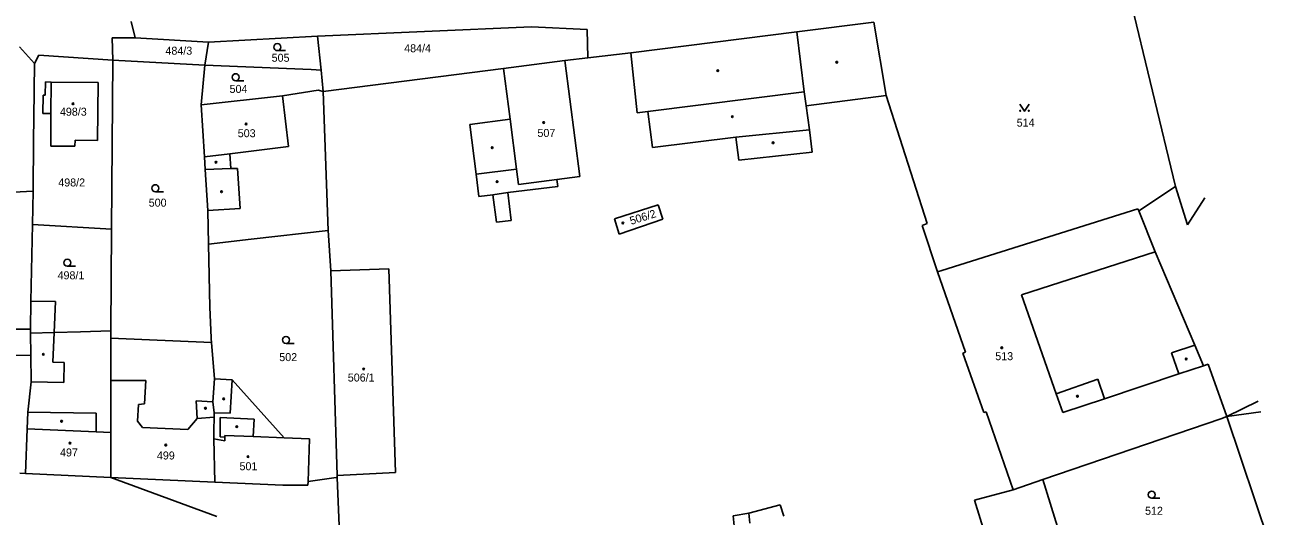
# Model space of a CAD drawing. Extents: x -779596 to -776743, y -1030330 to -1024513.
# Drawn here: x -777927.4 to -777663.1, y -1024857.5 to -1024753.1 of the extents above; entities that cross this region are included whole.
import ezdxf

# ---------------------------------------------------------------- set-up
doc = ezdxf.new("R2010")
doc.units = 0
for name, color, linetype in [('hranice parcel', 7, 'Continuous'), ('hranice vnitřní', 7, 'Continuous'), ('kultura', 7, 'Continuous'), ('č_pacel stav_', 7, 'Continuous'), ('č_parcel poz_', 7, 'Continuous')]:
    doc.layers.add(name, color=color, linetype=linetype)

msp = doc.modelspace()

# ---------------------------------------------------------------- linework, layer by layer
at = {"layer": 'hranice parcel'}
for points in [[(-777692.76, -1024746.88), (-777683.01, -1024787.46)], [(-777904.83, -1024752.4), (-777903.98, -1024755.9)], [(-777865.24, -1024755.56), (-777819.81, -1024753.52)], [(-777819.81, -1024753.52), (-777807.99, -1024754.13)], [(-777763.43, -1024754.63), (-777747.05, -1024752.56)], [(-777747.05, -1024752.56), (-777744.42, -1024768.13)], [(-777908.86, -1024755.86), (-777908.72, -1024760.6)], [(-777908.86, -1024755.86), (-777903.98, -1024755.9)], [(-777903.98, -1024755.9), (-777888.4, -1024756.78)], [(-777888.4, -1024756.78), (-777865.24, -1024755.56)], [(-777865.24, -1024755.56), (-777864.49, -1024762.72)], [(-777807.99, -1024754.13), (-777807.8, -1024760.15)], [(-777798.72, -1024759.07), (-777763.43, -1024754.63)], [(-777928.51, -1024757.82), (-777925.33, -1024761.37)], [(-777889.18, -1024761.66), (-777888.4, -1024756.78)], [(-777807.8, -1024760.15), (-777798.72, -1024759.07)], [(-777925.47, -1024772.85), (-777925.33, -1024761.37)], [(-777925.33, -1024761.37), (-777924.39, -1024759.58)], [(-777924.39, -1024759.58), (-777908.72, -1024760.6)], [(-777908.98, -1024796.55), (-777908.72, -1024760.6)], [(-777908.72, -1024760.6), (-777889.18, -1024761.66)], [(-777889.97, -1024770.12), (-777889.18, -1024761.66)], [(-777889.18, -1024761.66), (-777866.61, -1024762.63)], [(-777825.71, -1024762.39), (-777812.69, -1024760.73)], [(-777812.69, -1024760.73), (-777807.8, -1024760.15)], [(-777812.69, -1024760.73), (-777809.52, -1024785.37)], [(-777866.61, -1024762.63), (-777864.49, -1024762.72)], [(-777864.49, -1024762.72), (-777864.02, -1024767.27)], [(-777864.02, -1024767.27), (-777825.71, -1024762.39)], [(-777825.71, -1024762.39), (-777824.32, -1024773.13)], [(-777923.1, -1024768.09), (-777923.02, -1024765.26)], [(-777923.02, -1024765.26), (-777921.82, -1024765.27)], [(-777921.82, -1024765.27), (-777911.85, -1024765.34)], [(-777911.94, -1024777.68), (-777911.85, -1024765.34)], [(-777872.64, -1024768.22), (-777865.08, -1024767.02)], [(-777865.08, -1024767.02), (-777864.02, -1024767.27)], [(-777864.02, -1024767.27), (-777863, -1024796.81)], [(-777923.54, -1024771.94), (-777923.53, -1024768.09)], [(-777923.53, -1024768.09), (-777923.1, -1024768.09)], [(-777889.97, -1024770.12), (-777872.64, -1024768.22)], [(-777744.42, -1024768.13), (-777735.78, -1024795.36)], [(-777923.54, -1024771.94), (-777921.84, -1024771.95)], [(-777921.85, -1024778.87), (-777921.84, -1024771.95)], [(-777889.97, -1024770.12), (-777889.26, -1024781.2)], [(-777925.52, -1024777.59), (-777925.47, -1024772.85)], [(-777832.85, -1024774.33), (-777824.32, -1024773.13)], [(-777832.85, -1024774.33), (-777831.55, -1024784.87)], [(-777925.65, -1024788.44), (-777925.52, -1024777.59)], [(-777916.74, -1024778.91), (-777916.73, -1024777.65)], [(-777916.73, -1024777.65), (-777911.94, -1024777.68)], [(-777921.85, -1024778.87), (-777916.74, -1024778.91)], [(-777889.26, -1024781.2), (-777889.09, -1024783.84)], [(-777889.09, -1024783.84), (-777888.52, -1024792.59)], [(-777831.55, -1024784.87), (-777830.97, -1024789.59)], [(-777814.38, -1024786.01), (-777809.52, -1024785.37)], [(-777824.84, -1024788.75), (-777814.19, -1024787.47)], [(-777814.38, -1024786.01), (-777814.19, -1024787.47)], [(-777690.8, -1024792.64), (-777683.01, -1024787.46)], [(-777683.01, -1024787.46), (-777680.43, -1024795.6)], [(-777938.17, -1024789.09), (-777925.65, -1024788.44)], [(-777925.79, -1024795.56), (-777925.65, -1024788.44)], [(-777830.97, -1024789.59), (-777827.96, -1024789.26)], [(-777827.96, -1024789.26), (-777824.84, -1024788.75)], [(-777680.43, -1024795.6), (-777676.784, -1024789.849)], [(-777888.52, -1024792.59), (-777888.38, -1024799.72)], [(-777802.15, -1024794.36), (-777792.88, -1024791.35)], [(-777792.88, -1024791.35), (-777791.9, -1024794.4)], [(-777732.64, -1024805.29), (-777690.98, -1024792.19)], [(-777690.98, -1024792.19), (-777690.8, -1024792.64)], [(-777690.8, -1024792.64), (-777687.32, -1024801.33)], [(-777926.11, -1024811.81), (-777925.79, -1024795.56)], [(-777925.79, -1024795.56), (-777908.98, -1024796.55)], [(-777802.15, -1024794.36), (-777801.18, -1024797.61)], [(-777801.18, -1024797.61), (-777791.9, -1024794.4)], [(-777736.81, -1024795.75), (-777735.78, -1024795.36)], [(-777736.81, -1024795.75), (-777733.55, -1024805.58)], [(-777909.13, -1024818.11), (-777908.98, -1024796.55)], [(-777879.34, -1024798.68), (-777888.38, -1024799.72)], [(-777879.34, -1024798.68), (-777863, -1024796.81)], [(-777863, -1024796.81), (-777862.4, -1024805.39)], [(-777888.38, -1024799.72), (-777888.1, -1024813.13)], [(-777687.32, -1024801.33), (-777678.92, -1024821.19)], [(-777862.4, -1024805.39), (-777861.04, -1024848.83)], [(-777733.55, -1024805.58), (-777732.64, -1024805.29)], [(-777733.55, -1024805.58), (-777727.6, -1024822.68)], [(-777926.21, -1024817.74), (-777926.11, -1024811.81)], [(-777888.1, -1024813.13), (-777887.82, -1024819.61)], [(-777931.78, -1024817.8), (-777926.21, -1024817.74)], [(-777926.21, -1024817.74), (-777926.2, -1024818.64)], [(-777926.2, -1024818.64), (-777921.15, -1024818.48)], [(-777926.2, -1024818.64), (-777926.15, -1024823.3)], [(-777921.15, -1024818.48), (-777915.58, -1024818.31)], [(-777915.58, -1024818.31), (-777909.13, -1024818.11)], [(-777909.14, -1024819.71), (-777909.13, -1024818.11)], [(-777909.14, -1024819.71), (-777909.13, -1024828.66)], [(-777909.14, -1024819.71), (-777887.75, -1024820.58)], [(-777887.82, -1024819.61), (-777887.81, -1024819.81)], [(-777887.81, -1024819.81), (-777887.75, -1024820.58)], [(-777887.75, -1024820.58), (-777887.13, -1024828.33)], [(-777728.19, -1024822.87), (-777727.6, -1024822.68)], [(-777678.92, -1024821.19), (-777677.09, -1024825.53)], [(-777926.15, -1024823.3), (-777926.08, -1024828.94)], [(-777728.19, -1024822.87), (-777723.74, -1024835.48)], [(-777677.09, -1024825.53), (-777676.1, -1024825.2)], [(-777676.1, -1024825.2), (-777672.12, -1024836.34)], [(-777926.74, -1024835.41), (-777926.08, -1024828.94)], [(-777909.13, -1024828.66), (-777909.12, -1024839.73)], [(-777887.45, -1024833.21), (-777887.13, -1024828.33)], [(-777887.13, -1024828.33), (-777883.39, -1024828.5)], [(-777883.39, -1024828.5), (-777872.29, -1024840.84)], [(-777887.45, -1024833.21), (-777887.21, -1024835.56)], [(-777672.12, -1024836.34), (-777665.45, -1024833.065)], [(-777926.93, -1024838.92), (-777926.74, -1024835.41)], [(-777887.21, -1024835.56), (-777887.21, -1024836.44)], [(-777723.74, -1024835.48), (-777723.21, -1024835.31)], [(-777723.21, -1024835.31), (-777717.45, -1024851.87)], [(-777672.12, -1024836.34), (-777664.859, -1024835.315)], [(-777887.23, -1024839.29), (-777887.21, -1024836.44)], [(-777711.2, -1024849.74), (-777673.36, -1024836.84)], [(-777673.36, -1024836.84), (-777672.12, -1024836.34)], [(-777672.12, -1024836.34), (-777663.12, -1024863.11)], [(-777927.22, -1024848.44), (-777926.93, -1024838.92)], [(-777909.12, -1024839.73), (-777909.11, -1024849.3)], [(-777887.26, -1024841.09), (-777887.23, -1024839.29)], [(-777887.26, -1024841.09), (-777887.03, -1024850.28)], [(-777872.29, -1024840.84), (-777866.93, -1024841.09)], [(-777867.24, -1024850.13), (-777866.93, -1024841.09)], [(-777928.46, -1024848.38), (-777927.22, -1024848.44)], [(-777927.22, -1024848.44), (-777909.11, -1024849.3)], [(-777861.04, -1024848.83), (-777861.03, -1024849.26)], [(-777909.11, -1024849.3), (-777887.03, -1024850.28)], [(-777909.11, -1024849.3), (-777886.62, -1024857.6)], [(-777887.03, -1024850.28), (-777872.61, -1024850.89)], [(-777872.61, -1024850.89), (-777867.27, -1024850.93)], [(-777867.27, -1024850.93), (-777867.24, -1024850.13)], [(-777867.24, -1024850.13), (-777861.24, -1024849.28)], [(-777861.24, -1024849.28), (-777861.03, -1024849.26)], [(-777861.03, -1024849.26), (-777860.31, -1024868.01)], [(-777717.45, -1024851.87), (-777711.2, -1024849.74)], [(-777711.2, -1024849.74), (-777702.18, -1024878.71)], [(-777725.66, -1024854.1), (-777717.45, -1024851.87)], [(-777725.66, -1024854.1), (-777720.3, -1024871.5)]]:
    msp.add_lwpolyline(points, dxfattribs=at)
at = {"layer": 'hranice vnitřní'}
for points in [[(-777763.43, -1024754.63), (-777761.85, -1024767.36)], [(-777798.72, -1024759.07), (-777797.36, -1024771.83)], [(-777921.84, -1024771.95), (-777921.82, -1024765.27)], [(-777872.64, -1024768.22), (-777871.36, -1024778.98)], [(-777795.07, -1024771.54), (-777761.85, -1024767.36)], [(-777761.85, -1024767.36), (-777761.45, -1024770.36)], [(-777761.45, -1024770.36), (-777744.42, -1024768.13)], [(-777797.36, -1024771.83), (-777795.07, -1024771.54)], [(-777795.07, -1024771.54), (-777794.08, -1024779.21)], [(-777761.45, -1024770.36), (-777760.77, -1024775.44)], [(-777824.32, -1024773.13), (-777822.95, -1024783.77)], [(-777794.08, -1024779.21), (-777776.35, -1024776.97)], [(-777776.35, -1024776.97), (-777760.77, -1024775.44)], [(-777776.35, -1024776.97), (-777775.74, -1024781.88)], [(-777760.77, -1024775.44), (-777760.15, -1024780.14)], [(-777883.86, -1024780.53), (-777871.36, -1024778.98)], [(-777775.74, -1024781.88), (-777760.15, -1024780.14)], [(-777889.26, -1024781.2), (-777883.86, -1024780.53)], [(-777883.86, -1024780.53), (-777883.63, -1024783.67)], [(-777889.09, -1024783.84), (-777883.63, -1024783.67)], [(-777883.63, -1024783.67), (-777882.26, -1024783.63)], [(-777882.26, -1024783.63), (-777881.69, -1024792.13)], [(-777831.55, -1024784.87), (-777822.95, -1024783.77)], [(-777822.95, -1024783.77), (-777822.53, -1024787.05)], [(-777822.53, -1024787.05), (-777814.38, -1024786.01)], [(-777827.96, -1024789.26), (-777827.23, -1024795.06)], [(-777824.84, -1024788.75), (-777824.11, -1024794.69)], [(-777888.52, -1024792.59), (-777881.69, -1024792.13)], [(-777827.23, -1024795.06), (-777824.11, -1024794.69)], [(-777715.72, -1024810.5), (-777687.32, -1024801.33)], [(-777862.4, -1024805.39), (-777850.05, -1024804.97)], [(-777850.05, -1024804.97), (-777848.7, -1024848.24)], [(-777926.11, -1024811.81), (-777920.86, -1024811.86)], [(-777921.15, -1024818.48), (-777920.86, -1024811.86)], [(-777715.72, -1024810.5), (-777708.33, -1024831.48)], [(-777921.42, -1024824.77), (-777921.15, -1024818.48)], [(-777683.82, -1024822.8), (-777678.92, -1024821.19)], [(-777931.72, -1024823.36), (-777926.15, -1024823.3)], [(-777921.42, -1024824.77), (-777919.02, -1024824.83)], [(-777919.13, -1024829.13), (-777919.02, -1024824.83)], [(-777683.82, -1024822.8), (-777682.32, -1024827.28)], [(-777698.1, -1024832.55), (-777682.32, -1024827.28)], [(-777682.32, -1024827.28), (-777677.09, -1024825.53)], [(-777926.08, -1024828.94), (-777919.13, -1024829.13)], [(-777909.13, -1024828.66), (-777901.72, -1024828.66)], [(-777901.99, -1024833.65), (-777901.72, -1024828.66)], [(-777883.76, -1024835.6), (-777883.39, -1024828.5)], [(-777708.33, -1024831.48), (-777699.49, -1024828.37)], [(-777699.49, -1024828.37), (-777698.1, -1024832.55)], [(-777891.02, -1024833.01), (-777890.82, -1024836.74)], [(-777891.02, -1024833.01), (-777887.45, -1024833.21)], [(-777708.33, -1024831.48), (-777706.91, -1024835.5)], [(-777706.91, -1024835.5), (-777698.1, -1024832.55)], [(-777926.74, -1024835.41), (-777912.21, -1024835.65)], [(-777912.27, -1024839.59), (-777912.21, -1024835.65)], [(-777903.46, -1024837.34), (-777903.27, -1024833.76)], [(-777903.27, -1024833.76), (-777901.99, -1024833.65)], [(-777887.21, -1024835.56), (-777883.76, -1024835.6)], [(-777903.46, -1024837.34), (-777902.37, -1024838.64)], [(-777902.37, -1024838.64), (-777892.78, -1024839.07)], [(-777892.78, -1024839.07), (-777890.82, -1024836.74)], [(-777890.82, -1024836.74), (-777887.21, -1024836.44)], [(-777885.91, -1024836.56), (-777878.71, -1024836.86)], [(-777885.91, -1024836.56), (-777885.91, -1024840.67)], [(-777878.87, -1024840.59), (-777878.71, -1024836.86)], [(-777926.93, -1024838.92), (-777912.27, -1024839.59)], [(-777912.27, -1024839.59), (-777909.12, -1024839.73)], [(-777887.26, -1024841.09), (-777884.92, -1024841.46)], [(-777885.91, -1024840.67), (-777884.89, -1024840.71)], [(-777884.92, -1024841.46), (-777884.89, -1024840.71)], [(-777884.89, -1024840.71), (-777884.88, -1024840.36)], [(-777884.88, -1024840.36), (-777878.87, -1024840.59)], [(-777878.87, -1024840.59), (-777872.29, -1024840.84)], [(-777861.04, -1024848.83), (-777848.7, -1024848.24)], [(-777776.93, -1024857.45), (-777773.6, -1024856.89)], [(-777773.6, -1024856.89), (-777766.98, -1024855.11)], [(-777773.6, -1024856.89), (-777773.4, -1024858.99)], [(-777766.98, -1024855.11), (-777766.21, -1024857.52)], [(-777776.93, -1024857.45), (-777776.76, -1024859.54)]]:
    msp.add_lwpolyline(points, dxfattribs=at)
at = {"layer": 'kultura'}
for points in [[(-777873.77, -1024758.61), (-777872.02, -1024758.61)], [(-777882.6, -1024765), (-777880.85, -1024765)], [(-777716.07, -1024769.97), (-777715.07, -1024771.47), (-777714.07, -1024769.97)], [(-777899.66, -1024788.58), (-777897.91, -1024788.58)], [(-777918.37, -1024804.41), (-777916.62, -1024804.41)], [(-777871.92, -1024820.81), (-777870.17, -1024820.81)], [(-777688.05, -1024853.68), (-777686.3, -1024853.68)]]:
    msp.add_lwpolyline(points, dxfattribs=at)
for centre, radius in [((-777873.77, -1024757.86), 0.75), ((-777754.95, -1024761.06), 0.175), ((-777882.6, -1024764.25), 0.75), ((-777780.21, -1024762.86), 0.175), ((-777917.17, -1024769.89), 0.175), ((-777777.11, -1024772.64), 0.175), ((-777715.97, -1024771.37), 0.1), ((-777714.17, -1024771.37), 0.1), ((-777880.39, -1024774.18), 0.175), ((-777817.21, -1024773.88), 0.175), ((-777828.13, -1024779.23), 0.175), ((-777768.47, -1024778.18), 0.175), ((-777886.78, -1024782.31), 0.175), ((-777899.66, -1024787.83), 0.75), ((-777885.62, -1024788.58), 0.175), ((-777827.08, -1024786.43), 0.175), ((-777800.38, -1024795.22), 0.175), ((-777918.37, -1024803.66), 0.75), ((-777871.92, -1024820.06), 0.75), ((-777719.9, -1024821.72), 0.175), ((-777923.45, -1024823.11), 0.175), ((-777680.72, -1024824.12), 0.175), ((-777855.44, -1024826.24), 0.175), ((-777885.18, -1024832.58), 0.175), ((-777703.83, -1024832.02), 0.175), ((-777889.03, -1024834.57), 0.175), ((-777919.6, -1024837.32), 0.175), ((-777882.38, -1024838.47), 0.175), ((-777917.79, -1024841.98), 0.175), ((-777897.45, -1024842.4), 0.175), ((-777880, -1024844.85), 0.175), ((-777688.05, -1024852.93), 0.75)]:
    msp.add_circle(centre, radius, dxfattribs=at)

# ---------------------------------------------------------------- texts
at = {"layer": 'č_pacel stav_'}
for s, p in [('498/3', (-777919.94, -1024772.43)), ('507', (-777818.52, -1024776.94)), ('503', (-777882.17, -1024777)), ('513', (-777721.28, -1024824.36)), ('506/1', (-777858.8, -1024828.9)), ('497', (-777919.92, -1024844.81)), ('499', (-777899.34, -1024845.45)), ('501', (-777881.8, -1024847.74))]:
    msp.add_text(s, height=1.7, dxfattribs=at).set_placement(p)
msp.add_text('506/2', height=1.7, rotation=17.30014, dxfattribs=at).set_placement((-777798.599, -1024795.63))
at = {"layer": 'č_parcel poz_'}
for s, p in [('484/3', (-777897.53, -1024759.47)), ('505', (-777874.97, -1024760.97)), ('484/4', (-777846.82, -1024758.95)), ('504', (-777883.91, -1024767.59)), ('514', (-777716.73, -1024774.75)), ('498/2', (-777920.29, -1024787.46)), ('500', (-777901.08, -1024791.75)), ('498/1', (-777920.44, -1024807.18)), ('502', (-777873.35, -1024824.56)), ('512', (-777689.47, -1024857.2))]:
    msp.add_text(s, height=1.7, dxfattribs=at).set_placement(p)

doc.saveas('drawing.dxf')
